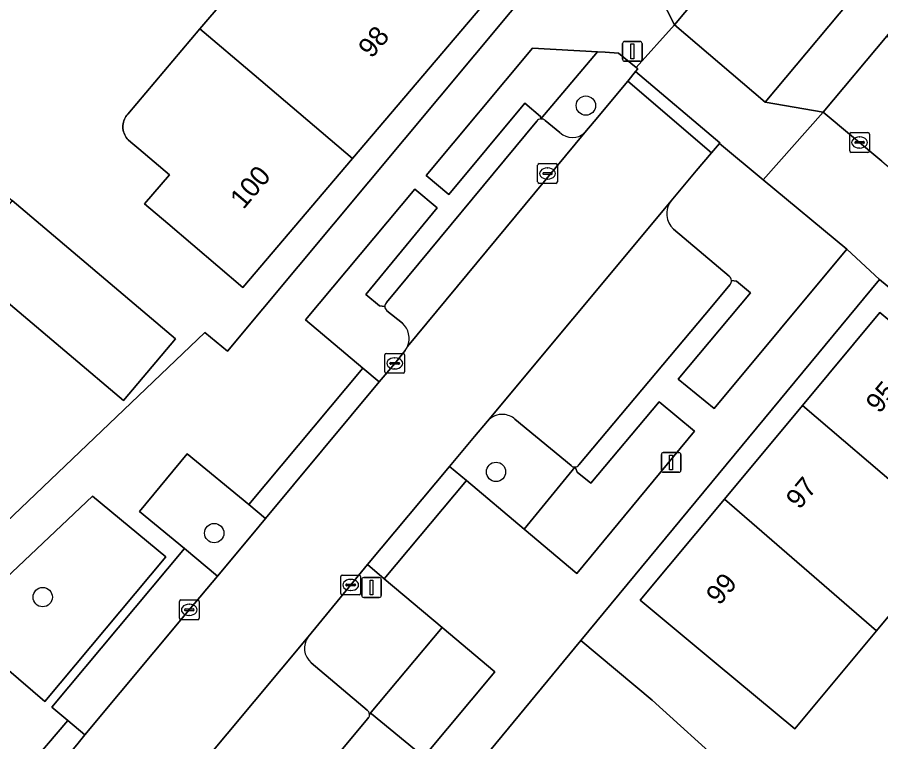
# Model space of a CAD drawing. Extents: x 162523 to 163266, y 381230 to 382050.
# Drawn here: x 162873.81 to 162917.55, y 381538.3 to 381574.99 of the extents above; entities that cross this region are included whole.
import ezdxf

# ---------------------------------------------------------------- set-up
doc = ezdxf.new("R2010")
doc.units = 0
for name, color, linetype in [('IMGEO_Boom', 7, 'Continuous'), ('IMGEO_Erf', 7, 'Continuous'), ('IMGEO_Groenvoorziening', 7, 'Continuous'), ('IMGEO_Kolk', 7, 'Continuous'), ('IMGEO_Lichtmast', 7, 'Continuous'), ('IMGEO_Pand', 7, 'Continuous'), ('IMGEO_Pand_nummerreeks', 7, 'Continuous'), ('IMGEO_Parkeervlak_open', 7, 'Continuous'), ('IMGEO_Rijbaan_lokaal_open', 7, 'Continuous'), ('IMGEO_Voetpad_open', 7, 'Continuous')]:
    doc.layers.add(name, color=color, linetype=linetype)

msp = doc.modelspace()

# ---------------------------------------------------------------- linework, layer by layer
at = {"layer": 'IMGEO_Boom'}
for centre in [(162902.611, 381570.514), (162898.058, 381551.966), (162883.784, 381548.866), (162875.097, 381545.626)]:
    msp.add_circle(centre, 0.489, dxfattribs=at)
at = {"layer": 'IMGEO_Erf'}
for points in [[(162866.892, 381543.375), (162883.315, 381559.022), (162884.449, 381558.086), (162900.572, 381577.383)], [(162897.624, 381575.882), (162890.789, 381567.833), (162885.242, 381561.301), (162881.427, 381564.541), (162880.261, 381565.532), (162881.515, 381567.008), (162879.96, 381568.329), (162879.56, 381568.668), (162879.432, 381568.777), (162879.378, 381568.837), (162879.329, 381568.901), (162879.286, 381568.969), (162879.249, 381569.04), (162879.217, 381569.114), (162879.193, 381569.191), (162879.175, 381569.269), (162879.163, 381569.349), (162879.158, 381569.43), (162879.161, 381569.51), (162879.17, 381569.591), (162879.185, 381569.67), (162879.208, 381569.748), (162879.237, 381569.824), (162879.273, 381569.897), (162879.314, 381569.966), (162879.361, 381570.032), (162879.408, 381570.087), (162883.064, 381574.393), (162885.527, 381577.293)], [(162933.857, 381548.227), (162917.487, 381561.716), (162902.361, 381543.429), (162905.969, 381540.407), (162909.729, 381537.003), (162909.814, 381536.915), (162909.923, 381537.019), (162919.474, 381526.944)]]:
    msp.add_lwpolyline(points, dxfattribs=at)
for points in [[(162871.95, 381563.809), (162871.811, 381563.926), (162871.203, 381564.44), (162869.256, 381566.086), (162870.856, 381567.978), (162873.548, 381565.702), (162881.825, 381558.705), (162879.183, 381555.579), (162870.908, 381562.575)], [(162919.008, 381545.932), (162917.328, 381543.916), (162913.187, 381538.948), (162909.215, 381542.259), (162905.362, 381545.47), (162909.627, 381550.587), (162913.576, 381555.324), (162917.506, 381560.039), (162925.412, 381553.449), (162923.645, 381551.329), (162921.328, 381548.716)]]:
    msp.add_lwpolyline(points, close=True, dxfattribs=at)
at = {"layer": 'IMGEO_Groenvoorziening'}
for points in [[(162903.202, 381573.233), (162899.902, 381573.417), (162894.519, 381566.973), (162895.668, 381566.02), (162899.513, 381570.634), (162900.314, 381569.959), (162900.329, 381569.835)], [(162908.117, 381554.031), (162906.33, 381555.514), (162902.864, 381551.387), (162902.171, 381551.954), (162902.061, 381552.215), (162899.477, 381549.074), (162902.151, 381546.826)], [(162885.542, 381550.309), (162882.422, 381552.888), (162879.995, 381549.965), (162882.273, 381548.086), (162883.955, 381546.69), (162885.736, 381548.825), (162886.388, 381549.61)], [(162881.332, 381547.661), (162877.626, 381550.741), (162870.691, 381544.203), (162875.197, 381540.343)], [(162897.993, 381541.849), (162895.33, 381544.088), (162891.65, 381539.693), (162891.759, 381539.708), (162894.398, 381537.542)]]:
    msp.add_lwpolyline(points, close=True, dxfattribs=at)
for points in [[(162904.73, 381571.749), (162905.127, 381572.235), (162905.246, 381572.38), (162905.159, 381572.449), (162904.256, 381573.171), (162903.58, 381573.212), (162903.202, 381573.233), (162900.329, 381569.835)], [(162902.554, 381569.147), (162903.026, 381569.713), (162904.73, 381571.749)], [(162900.554, 381569.763), (162901.297, 381569.154)], [(162911.586, 381566.758), (162909.372, 381568.592), (162908.971, 381568.12), (162908.197, 381567.208), (162906.928, 381565.686)], [(162909.984, 381561.665), (162910.248, 381561.62), (162910.946, 381561.03), (162907.29, 381556.659), (162909.104, 381555.181), (162915.836, 381563.236), (162911.586, 381566.758)], [(162892.422, 381560.337), (162892.159, 381560.38), (162891.46, 381560.955), (162895.079, 381565.332), (162893.954, 381566.283), (162888.409, 381559.66), (162891.318, 381557.215)], [(162907.049, 381564.251), (162909.875, 381561.871)], [(162893.314, 381559.495), (162892.532, 381560.128)], [(162891.318, 381557.215), (162892.141, 381556.532), (162892.929, 381557.462), (162893.464, 381558.116)], [(162897.631, 381554.54), (162896.97, 381553.757), (162895.706, 381552.245), (162896.555, 381551.531), (162899.477, 381549.074), (162902.061, 381552.215)], [(162901.858, 381552.287), (162899.015, 381554.636)], [(162895.33, 381544.088), (162892.393, 381546.557), (162891.546, 381547.27), (162890.699, 381546.24), (162888.547, 381543.613)], [(162891.65, 381539.693), (162895.33, 381544.088)], [(162888.703, 381542.292), (162891.535, 381539.9)]]:
    msp.add_lwpolyline(points, dxfattribs=at)
for centre, radius, start, end in [((162900.357, 381569.536), 0.3, 49.1064, 95.4042), ((162901.929, 381569.785), 0.893, 224.9532, 314.4087), ((162907.752, 381565.033), 1.051, 141.584, 228.0557), ((162909.697, 381561.645), 0.288, 4.0282, 51.7408), ((162892.693, 381560.346), 0.271, 181.9459, 233.5711), ((162892.621, 381558.722), 1.038, 337.2071, 48.1188), ((162892.635, 381558.713), 1.022, 324.2378, 337.3672), ((162898.373, 381553.893), 0.984, 86.0275, 138.9105), ((162898.368, 381553.891), 0.987, 49.0379, 85.7507), ((162902.043, 381552.486), 0.271, 227.075, 273.8678), ((162889.321, 381543.035), 0.966, 143.2387, 230.2313), ((162891.374, 381539.675), 0.277, 3.7181, 54.3912)]:
    msp.add_arc(centre, radius, start, end, dxfattribs=at)
at = {"layer": 'IMGEO_Kolk'}
for p, q in [((162916.048, 381569.146), (162916.9, 381569.146)), ((162915.973, 381568.22), (162915.973, 381569.072)), ((162916.275, 381568.689), (162916.673, 381568.689)), ((162916.461, 381568.926), (162916.486, 381568.926)), ((162916.974, 381569.072), (162916.974, 381568.22)), ((162916.232, 381568.64), (162916.232, 381568.652)), ((162916.67, 381568.603), (162916.272, 381568.603)), ((162916.484, 381568.366), (162916.459, 381568.366)), ((162916.716, 381568.652), (162916.716, 381568.64)), ((162916.9, 381568.146), (162916.048, 381568.146)), ((162900.168, 381566.649), (162900.168, 381567.501)), ((162900.243, 381567.575), (162901.095, 381567.575)), ((162901.169, 381567.501), (162901.169, 381566.649)), ((162900.427, 381567.069), (162900.427, 381567.081)), ((162900.865, 381567.032), (162900.467, 381567.032)), ((162900.47, 381567.118), (162900.868, 381567.118)), ((162900.656, 381567.355), (162900.681, 381567.355)), ((162900.911, 381567.081), (162900.911, 381567.069)), ((162901.095, 381566.575), (162900.243, 381566.575)), ((162900.679, 381566.795), (162900.654, 381566.795)), ((162892.428, 381557.036), (162892.428, 381557.888)), ((162892.503, 381557.962), (162893.355, 381557.962)), ((162892.916, 381557.742), (162892.941, 381557.742)), ((162893.429, 381557.888), (162893.429, 381557.036)), ((162892.687, 381557.456), (162892.687, 381557.468)), ((162893.125, 381557.419), (162892.727, 381557.419)), ((162892.73, 381557.505), (162893.128, 381557.505)), ((162893.171, 381557.468), (162893.171, 381557.456)), ((162893.355, 381556.962), (162892.503, 381556.962)), ((162892.939, 381557.182), (162892.914, 381557.182)), ((162890.198, 381545.814), (162890.198, 381546.666)), ((162890.273, 381546.74), (162891.125, 381546.74)), ((162890.686, 381546.52), (162890.711, 381546.52)), ((162891.199, 381546.666), (162891.199, 381545.814)), ((162890.457, 381546.234), (162890.457, 381546.246)), ((162890.895, 381546.197), (162890.497, 381546.197)), ((162890.5, 381546.283), (162890.898, 381546.283)), ((162890.709, 381545.96), (162890.684, 381545.96)), ((162890.941, 381546.246), (162890.941, 381546.234)), ((162891.125, 381545.74), (162890.273, 381545.74)), ((162882.02, 381544.556), (162882.02, 381545.408)), ((162882.095, 381545.482), (162882.947, 381545.482)), ((162882.508, 381545.262), (162882.533, 381545.262)), ((162883.021, 381545.408), (162883.021, 381544.556)), ((162882.279, 381544.976), (162882.279, 381544.988)), ((162882.717, 381544.939), (162882.319, 381544.939)), ((162882.322, 381545.025), (162882.72, 381545.025)), ((162882.531, 381544.702), (162882.506, 381544.702)), ((162882.763, 381544.988), (162882.763, 381544.976)), ((162882.947, 381544.482), (162882.095, 381544.482))]:
    msp.add_line(p, q, dxfattribs=at)
for points in [[(162916.048, 381569.146), (162916.9, 381569.146)], [(162915.973, 381568.22), (162915.973, 381569.072)], [(162916.974, 381569.072), (162916.974, 381568.22)], [(162916.9, 381568.146), (162916.048, 381568.146)], [(162900.168, 381566.649), (162900.168, 381567.501)], [(162900.243, 381567.575), (162901.095, 381567.575)], [(162901.169, 381567.501), (162901.169, 381566.649)], [(162901.095, 381566.575), (162900.243, 381566.575)], [(162892.428, 381557.036), (162892.428, 381557.888)], [(162892.503, 381557.962), (162893.355, 381557.962)], [(162893.429, 381557.888), (162893.429, 381557.036)], [(162893.355, 381556.962), (162892.503, 381556.962)], [(162890.198, 381545.814), (162890.198, 381546.666)], [(162890.273, 381546.74), (162891.125, 381546.74)], [(162891.199, 381546.666), (162891.199, 381545.814)], [(162891.125, 381545.74), (162890.273, 381545.74)], [(162882.02, 381544.556), (162882.02, 381545.408)], [(162882.095, 381545.482), (162882.947, 381545.482)], [(162883.021, 381545.408), (162883.021, 381544.556)], [(162882.947, 381544.482), (162882.095, 381544.482)]]:
    msp.add_lwpolyline(points, dxfattribs=at)
for centre, radius, start, end in [((162916.05, 381569.07), 0.0765, 91.552, 178.448), ((162916.05, 381569.07), 0.0765, 91.552, 178.448), ((162916.898, 381569.07), 0.0765, 1.552, 88.448), ((162916.898, 381569.07), 0.0765, 1.552, 88.448), ((162916.272, 381568.649), 0.0403, 85.8775, 175.7526), ((162916.677, 381568.651), 0.0386, 1.7309, 96.639), ((162916.269, 381568.639), 0.0366, 178.938, 274.7102), ((162916.673, 381568.646), 0.043, 264.8664, 352.4533), ((162916.05, 381568.222), 0.0765, 181.552, 268.448), ((162916.05, 381568.222), 0.0765, 181.552, 268.448), ((162916.898, 381568.222), 0.0765, 271.552, 358.448), ((162916.898, 381568.222), 0.0765, 271.552, 358.448), ((162900.245, 381567.499), 0.0765, 91.552, 178.448), ((162900.245, 381567.499), 0.0765, 91.552, 178.448), ((162901.093, 381567.499), 0.0765, 1.552, 88.448), ((162901.093, 381567.499), 0.0765, 1.552, 88.448), ((162900.467, 381567.078), 0.0403, 85.8775, 175.7526), ((162900.464, 381567.068), 0.0366, 178.938, 274.7102), ((162900.868, 381567.075), 0.043, 264.8664, 352.4533), ((162900.872, 381567.08), 0.0386, 1.7309, 96.639), ((162900.245, 381566.651), 0.0765, 181.552, 268.448), ((162900.245, 381566.651), 0.0765, 181.552, 268.448), ((162901.093, 381566.651), 0.0765, 271.552, 358.448), ((162901.093, 381566.651), 0.0765, 271.552, 358.448), ((162892.505, 381557.886), 0.0765, 91.552, 178.448), ((162892.505, 381557.886), 0.0765, 91.552, 178.448), ((162893.353, 381557.886), 0.0765, 1.552, 88.448), ((162893.353, 381557.886), 0.0765, 1.552, 88.448), ((162892.727, 381557.465), 0.0403, 85.8775, 175.7526), ((162892.724, 381557.455), 0.0366, 178.938, 274.7102), ((162893.128, 381557.462), 0.043, 264.8664, 352.4533), ((162893.132, 381557.467), 0.0386, 1.7309, 96.639), ((162892.505, 381557.038), 0.0765, 181.552, 268.448), ((162892.505, 381557.038), 0.0765, 181.552, 268.448), ((162893.353, 381557.038), 0.0765, 271.552, 358.448), ((162893.353, 381557.038), 0.0765, 271.552, 358.448), ((162890.275, 381546.664), 0.0765, 91.552, 178.448), ((162890.275, 381546.664), 0.0765, 91.552, 178.448), ((162891.123, 381546.664), 0.0765, 1.552, 88.448), ((162891.123, 381546.664), 0.0765, 1.552, 88.448), ((162890.497, 381546.243), 0.0403, 85.8775, 175.7526), ((162890.494, 381546.233), 0.0366, 178.938, 274.7102), ((162890.898, 381546.24), 0.043, 264.8664, 352.4533), ((162890.902, 381546.245), 0.0386, 1.7309, 96.639), ((162890.275, 381545.816), 0.0765, 181.552, 268.448), ((162890.275, 381545.816), 0.0765, 181.552, 268.448), ((162891.123, 381545.816), 0.0765, 271.552, 358.448), ((162891.123, 381545.816), 0.0765, 271.552, 358.448), ((162882.097, 381545.406), 0.0765, 91.552, 178.448), ((162882.097, 381545.406), 0.0765, 91.552, 178.448), ((162882.945, 381545.406), 0.0765, 1.552, 88.448), ((162882.945, 381545.406), 0.0765, 1.552, 88.448), ((162882.319, 381544.985), 0.0403, 85.8775, 175.7526), ((162882.316, 381544.975), 0.0366, 178.938, 274.7102), ((162882.72, 381544.982), 0.043, 264.8664, 352.4533), ((162882.724, 381544.987), 0.0386, 1.7309, 96.639), ((162882.097, 381544.558), 0.0765, 181.552, 268.448), ((162882.097, 381544.558), 0.0765, 181.552, 268.448), ((162882.945, 381544.558), 0.0765, 271.552, 358.448), ((162882.945, 381544.558), 0.0765, 271.552, 358.448)]:
    msp.add_arc(centre, radius, start, end, dxfattribs=at)
for centre, major_axis, ratio, start_param, end_param in [((162916.46, 381568.646), (-0.387, 0.002), 0.722429, 4.712389, 7.853982), ((162916.485, 381568.646), (-0.39, 0.002), 0.717154, 1.570796, 4.712389), ((162900.655, 381567.075), (-0.387, 0.002), 0.722429, 4.712389, 7.853982), ((162900.68, 381567.075), (-0.39, 0.002), 0.717154, 1.570796, 4.712389), ((162892.915, 381557.462), (-0.387, 0.002), 0.722429, 4.712389, 7.853982), ((162892.94, 381557.462), (-0.39, 0.002), 0.717154, 1.570796, 4.712389), ((162890.685, 381546.24), (-0.387, 0.002), 0.722429, 4.712389, 7.853982), ((162890.71, 381546.24), (-0.39, 0.002), 0.717154, 1.570796, 4.712389), ((162882.507, 381544.982), (-0.387, 0.002), 0.722429, 4.712389, 7.853982), ((162882.532, 381544.982), (-0.39, 0.002), 0.717154, 1.570796, 4.712389)]:
    msp.add_ellipse(centre, major_axis=major_axis, ratio=ratio, start_param=start_param, end_param=end_param, dxfattribs=at)
at = {"layer": 'IMGEO_Lichtmast'}
for p, q in [((162904.469, 381572.859), (162904.469, 381573.659)), ((162904.469, 381573.659), (162904.469, 381572.859)), ((162904.569, 381573.759), (162905.359, 381573.759)), ((162905.359, 381573.759), (162904.569, 381573.759)), ((162905.459, 381573.659), (162905.459, 381572.859)), ((162905.459, 381572.859), (162905.459, 381573.659)), ((162905.359, 381572.759), (162904.569, 381572.759)), ((162904.569, 381572.759), (162905.359, 381572.759)), ((162906.533, 381552.946), (162907.323, 381552.946)), ((162907.323, 381552.946), (162906.533, 381552.946)), ((162906.433, 381552.046), (162906.433, 381552.846)), ((162906.433, 381552.846), (162906.433, 381552.046)), ((162907.423, 381552.846), (162907.423, 381552.046)), ((162907.423, 381552.046), (162907.423, 381552.846)), ((162907.323, 381551.946), (162906.533, 381551.946)), ((162906.533, 381551.946), (162907.323, 381551.946)), ((162891.256, 381545.712), (162891.256, 381546.512)), ((162891.256, 381546.512), (162891.256, 381545.712)), ((162891.356, 381546.612), (162892.146, 381546.612)), ((162892.146, 381546.612), (162891.356, 381546.612)), ((162892.246, 381546.512), (162892.246, 381545.712)), ((162892.246, 381545.712), (162892.246, 381546.512)), ((162892.146, 381545.612), (162891.356, 381545.612)), ((162891.356, 381545.612), (162892.146, 381545.612))]:
    msp.add_line(p, q, dxfattribs=at)
for points in [[(162904.889, 381573.634), (162905.039, 381573.634), (162905.039, 381572.884), (162904.889, 381572.884), (162904.889, 381573.634)], [(162906.853, 381552.821), (162907.003, 381552.821), (162907.003, 381552.071), (162906.853, 381552.071), (162906.853, 381552.821)], [(162891.676, 381546.487), (162891.826, 381546.487), (162891.826, 381545.737), (162891.676, 381545.737), (162891.676, 381546.487)]]:
    msp.add_lwpolyline(points, dxfattribs=at)
for centre, start, end in [((162904.569, 381573.659), 90, 180), ((162904.569, 381573.659), 90, 180), ((162905.359, 381573.659), 0, 90), ((162905.359, 381573.659), 360, 90), ((162904.569, 381572.859), 180, 270), ((162904.569, 381572.859), 180, 270), ((162905.359, 381572.859), 270, 0), ((162905.359, 381572.859), 270, 0), ((162906.533, 381552.846), 90, 180), ((162906.533, 381552.846), 90, 180), ((162907.323, 381552.846), 0, 90), ((162907.323, 381552.846), 360, 90), ((162906.533, 381552.046), 180, 270), ((162906.533, 381552.046), 180, 270), ((162907.323, 381552.046), 270, 0), ((162907.323, 381552.046), 270, 0), ((162891.356, 381546.512), 90, 180), ((162891.356, 381546.512), 90, 180), ((162892.146, 381546.512), 0, 90), ((162892.146, 381546.512), 360, 90), ((162891.356, 381545.712), 180, 270), ((162891.356, 381545.712), 180, 270), ((162892.146, 381545.712), 270, 0), ((162892.146, 381545.712), 270, 0)]:
    msp.add_arc(centre, 0.1, start, end, dxfattribs=at)
at = {"layer": 'IMGEO_Pand'}
for points in [[(162893.38, 381579.487), (162890.332, 381577.389), (162887.587, 381579.72), (162885.527, 381577.293), (162883.064, 381574.393), (162885.808, 381572.063), (162890.789, 381567.833), (162897.624, 381575.882)], [(162885.808, 381572.063), (162883.064, 381574.393), (162879.408, 381570.087), (162879.361, 381570.032), (162879.314, 381569.966), (162879.273, 381569.897), (162879.237, 381569.824), (162879.208, 381569.748), (162879.185, 381569.67), (162879.17, 381569.591), (162879.161, 381569.51), (162879.158, 381569.43), (162879.163, 381569.349), (162879.175, 381569.269), (162879.193, 381569.191), (162879.217, 381569.114), (162879.249, 381569.04), (162879.286, 381568.969), (162879.329, 381568.901), (162879.378, 381568.837), (162879.432, 381568.777), (162879.56, 381568.668), (162879.96, 381568.329), (162881.515, 381567.008), (162880.261, 381565.532), (162881.427, 381564.541), (162885.242, 381561.301), (162890.789, 381567.833)], [(162873.548, 381565.702), (162871.95, 381563.809), (162870.908, 381562.575), (162879.183, 381555.579), (162881.825, 381558.705)], [(162917.506, 381560.039), (162913.576, 381555.324), (162918.996, 381550.704), (162921.328, 381548.716), (162923.645, 381551.329), (162925.412, 381553.449)], [(162918.996, 381550.704), (162913.576, 381555.324), (162909.627, 381550.587), (162917.328, 381543.916), (162919.008, 381545.932), (162921.328, 381548.716)], [(162909.627, 381550.587), (162905.362, 381545.47), (162909.215, 381542.259), (162913.187, 381538.948), (162917.328, 381543.916)], [(162905.379, 381532.694), (162909.814, 381536.915), (162909.729, 381537.003), (162905.969, 381540.407), (162902.361, 381543.429), (162890.963, 381529.625), (162892.207, 381528.321), (162887.301, 381523.641), (162891.392, 381519.353), (162893.498, 381521.362), (162895.01, 381522.805), (162896.306, 381524.041), (162902.834, 381530.267)]]:
    msp.add_lwpolyline(points, close=True, dxfattribs=at)
at = {"layer": 'IMGEO_Parkeervlak_open'}
for points in [[(162900.123, 381569.728), (162892.506, 381560.544)], [(162901.297, 381569.154), (162900.554, 381569.763)], [(162893.578, 381558.32), (162902.554, 381569.147)], [(162906.928, 381565.686), (162906.274, 381564.903), (162897.631, 381554.54)], [(162909.875, 381561.871), (162907.049, 381564.251)], [(162902.258, 381552.322), (162908.634, 381559.918), (162909.922, 381561.463)], [(162892.532, 381560.128), (162893.314, 381559.495)], [(162899.015, 381554.636), (162901.858, 381552.287)], [(162888.547, 381543.613), (162879.051, 381532.261)], [(162891.535, 381539.9), (162888.703, 381542.292)], [(162883.656, 381529.977), (162886.876, 381533.844), (162887.08, 381534.087), (162891.564, 381539.475), (162891.605, 381539.523)]]:
    msp.add_lwpolyline(points, dxfattribs=at)
msp.add_lwpolyline([(162883.955, 381546.69), (162882.273, 381548.086), (162875.563, 381540.057), (162876.365, 381539.374), (162877.232, 381538.65), (162882.521, 381544.982)], close=True, dxfattribs=at)
for centre, radius, start, end in [((162900.354, 381569.535), 0.301, 94.7811, 140.1152), ((162900.357, 381569.536), 0.3, 49.1064, 95.4042), ((162901.929, 381569.785), 0.893, 224.9532, 314.4087), ((162907.752, 381565.033), 1.051, 141.584, 228.0557), ((162909.697, 381561.645), 0.288, 4.0282, 51.7408), ((162909.694, 381561.644), 0.291, 321.6606, 4.2137), ((162892.698, 381560.345), 0.276, 134.07, 181.7557), ((162892.693, 381560.346), 0.271, 181.9459, 233.5711), ((162892.621, 381558.722), 1.038, 337.2071, 48.1188), ((162898.373, 381553.893), 0.984, 86.0275, 138.9105), ((162898.368, 381553.891), 0.987, 49.0379, 85.7507), ((162902.043, 381552.486), 0.271, 227.075, 273.8678), ((162902.042, 381552.484), 0.27, 273.9651, 323.0519), ((162889.321, 381543.035), 0.966, 143.2387, 230.2313), ((162891.374, 381539.675), 0.277, 3.7181, 54.3912), ((162891.369, 381539.676), 0.282, 326.9854, 3.3617)]:
    msp.add_arc(centre, radius, start, end, dxfattribs=at)
at = {"layer": 'IMGEO_Rijbaan_lokaal_open'}
for points in [[(162911.7, 381570.686), (162917.013, 381577.055), (162914.72, 381579.007), (162912.426, 381580.96), (162907.106, 381574.604), (162909.403, 381572.645)], [(162949.507, 381547.316), (162933.285, 381561.036), (162925.474, 381567.598), (162924.31, 381568.58), (162917.851, 381574.024), (162914.638, 381570.187), (162917.604, 381567.698), (162923.054, 381563.099), (162934.315, 381553.626), (162935.05, 381553.008), (162936.255, 381551.979), (162939.349, 381549.337), (162946.152, 381543.53)], [(162905.127, 381572.235), (162904.73, 381571.749), (162908.971, 381568.12), (162909.372, 381568.592), (162909.396, 381568.621)]]:
    msp.add_lwpolyline(points, close=True, dxfattribs=at)
for points in [[(162895.706, 381552.245), (162896.97, 381553.757), (162897.631, 381554.54), (162906.274, 381564.903), (162906.928, 381565.686), (162908.197, 381567.208), (162908.971, 381568.12), (162904.73, 381571.749), (162903.026, 381569.713), (162902.554, 381569.147), (162893.578, 381558.32)], [(162893.464, 381558.116), (162892.929, 381557.462), (162892.141, 381556.532), (162886.388, 381549.61), (162885.736, 381548.825), (162883.955, 381546.69), (162882.521, 381544.982), (162877.232, 381538.65), (162876.885, 381538.235), (162875.214, 381536.197), (162875.093, 381536.053), (162874.836, 381535.758), (162878.999, 381532.196), (162879.051, 381532.261), (162888.547, 381543.613), (162890.699, 381546.24), (162891.546, 381547.27), (162895.706, 381552.245)]]:
    msp.add_lwpolyline(points, dxfattribs=at)
msp.add_arc((162892.635, 381558.713), 1.022, 324.2378, 337.3672, dxfattribs=at)
at = {"layer": 'IMGEO_Voetpad_open'}
for points in [[(162944.009, 381623.798), (162941.732, 381621.049), (162938.568, 381617.099), (162911.768, 381584.95), (162907.601, 381579.919), (162905.609, 381577.531), (162907.106, 381574.604), (162912.426, 381580.96), (162914.72, 381579.007), (162917.013, 381577.055), (162918.918, 381579.401), (162916.611, 381581.371), (162914.303, 381583.342), (162940.674, 381614.971), (162943.022, 381613.001), (162945.369, 381611.032), (162947.38, 381613.702), (162945.072, 381615.639), (162942.764, 381617.575), (162947.489, 381623.243), (162949.795, 381621.313), (162954.316, 381626.612)], [(162919.507, 381580.127), (162918.918, 381579.401), (162917.013, 381577.055), (162911.7, 381570.686), (162914.638, 381570.187), (162917.851, 381574.024), (162920.788, 381577.63)], [(162902.521, 381577.886), (162901.643, 381578.628), (162900.572, 381577.383), (162884.449, 381558.086), (162883.315, 381559.022), (162866.892, 381543.375)], [(162900.329, 381569.835), (162900.314, 381569.959), (162899.513, 381570.634), (162895.668, 381566.02), (162894.519, 381566.973), (162899.902, 381573.417), (162903.202, 381573.233), (162903.58, 381573.212), (162904.256, 381573.171), (162905.159, 381572.449), (162907.106, 381574.604), (162905.609, 381577.531), (162904.423, 381578.598)], [(162917.604, 381567.698), (162914.638, 381570.187), (162911.586, 381566.758), (162915.836, 381563.236), (162917.487, 381561.716), (162933.857, 381548.227), (162936.56, 381545.986), (162938.022, 381544.713), (162938.851, 381545.67), (162949.96, 381535.97), (162952.337, 381533.894), (162990.515, 381500), (162992.639, 381498.114), (162991.799, 381497.161), (162992.727, 381496.303), (162993.042, 381496.011), (162994.2, 381494.937), (163001.938, 381488.428), (163007.418, 381483.364), (163011.108, 381480.036), (163013.791, 381482.55), (163013.743, 381482.895)], [(162892.506, 381560.544), (162900.123, 381569.728)], [(162888.409, 381559.66), (162893.954, 381566.283), (162895.079, 381565.332), (162891.46, 381560.955), (162892.159, 381560.38), (162892.422, 381560.337)], [(162917.487, 381561.716), (162915.836, 381563.236), (162909.104, 381555.181), (162907.29, 381556.659), (162910.946, 381561.03), (162910.248, 381561.62), (162909.984, 381561.665)], [(162879.051, 381532.261), (162878.999, 381532.196), (162878.388, 381531.449), (162885.5, 381523.02), (162890.963, 381529.625), (162902.361, 381543.429), (162917.487, 381561.716)], [(162909.922, 381561.463), (162908.634, 381559.918), (162902.258, 381552.322)], [(162863.19, 381542.54), (162866.233, 381540.011), (162868.348, 381541.988), (162874.313, 381536.957), (162876.365, 381539.374), (162875.563, 381540.057), (162882.273, 381548.086), (162879.995, 381549.965), (162882.422, 381552.888), (162885.542, 381550.309), (162891.318, 381557.215), (162888.409, 381559.66)], [(162902.061, 381552.215), (162902.171, 381551.954), (162902.864, 381551.387), (162906.33, 381555.514), (162908.117, 381554.031), (162902.151, 381546.826), (162899.477, 381549.074), (162896.555, 381551.531), (162892.393, 381546.557), (162895.33, 381544.088), (162897.993, 381541.849), (162894.398, 381537.542), (162891.759, 381539.708), (162891.65, 381539.693)], [(162891.605, 381539.523), (162891.564, 381539.475), (162887.08, 381534.087), (162886.876, 381533.844), (162883.656, 381529.977)]]:
    msp.add_lwpolyline(points, dxfattribs=at)
for points in [[(162914.638, 381570.187), (162911.7, 381570.686), (162909.403, 381572.645), (162907.106, 381574.604), (162905.159, 381572.449), (162905.246, 381572.38), (162905.127, 381572.235), (162909.396, 381568.621), (162909.372, 381568.592), (162911.586, 381566.758)], [(162892.141, 381556.532), (162891.318, 381557.215), (162885.542, 381550.309), (162886.388, 381549.61)], [(162896.555, 381551.531), (162895.706, 381552.245), (162891.546, 381547.27), (162892.393, 381546.557)], [(162881.332, 381547.661), (162875.197, 381540.343), (162870.691, 381544.203), (162877.626, 381550.741)], [(162876.885, 381538.235), (162877.232, 381538.65), (162876.365, 381539.374), (162874.313, 381536.957), (162875.214, 381536.197)]]:
    msp.add_lwpolyline(points, close=True, dxfattribs=at)
for centre, radius, start, end in [((162900.354, 381569.535), 0.301, 94.7811, 140.1152), ((162909.694, 381561.644), 0.291, 321.6606, 4.2137), ((162892.698, 381560.345), 0.276, 134.07, 181.7557), ((162902.042, 381552.484), 0.27, 273.9651, 323.0519), ((162891.369, 381539.676), 0.282, 326.9854, 3.3617)]:
    msp.add_arc(centre, radius, start, end, dxfattribs=at)

# ---------------------------------------------------------------- texts
at = {"layer": 'IMGEO_Pand_nummerreeks'}
for s, rotation, p in [('98', 49.6625, (162891.753, 381572.861)), ('100', 49.664, (162885.264, 381565.22)), ('95', 50.1854, (162917.473, 381554.876)), ('97', 50.1854, (162913.425, 381550.02)), ('99', 50.1871, (162909.377, 381545.163))]:
    msp.add_text(s, height=1, rotation=rotation, dxfattribs=at).set_placement(p)

doc.saveas('drawing.dxf')
